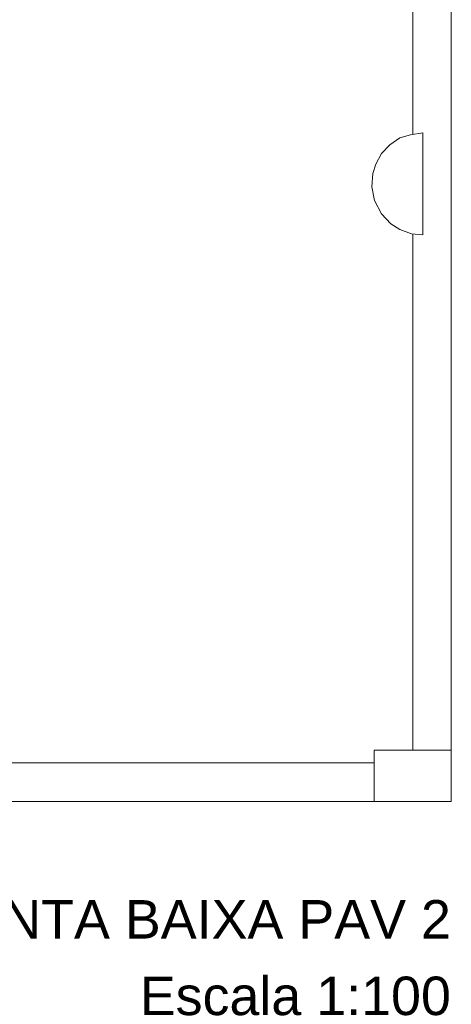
# Model space of a CAD drawing. Header units: millimetres. Extents: x 321 to 585, y -277 to 9.
# Tile 621 of 656: x 398.27 to 401.63, y -137.34 to -129.68. Entities that reach past the tile are written whole.
import ezdxf

# ---------------------------------------------------------------- set-up
doc = ezdxf.new("R2010")
doc.units = ezdxf.units.MM
doc.header["$MEASUREMENT"] = 0
doc.linetypes.add('NULL', pattern=[0])
for name, color, linetype, lineweight in [('DI-Títulos', 3, 'Continuous', 9), ('IFC-Elemento terminal-Contorno', 253, 'Continuous', 5), ('IFC-Pilar-Contorno', 83, 'Continuous', 5), ('IFC-Viga-Contorno', 66, 'Continuous', 5)]:
    doc.layers.add(name, color=color, linetype=linetype, lineweight=lineweight)
doc.styles.add('Arial', font='arial.ttf')

msp = doc.modelspace()

# ---------------------------------------------------------------- linework, layer by layer
at = {"layer": 'IFC-Elemento terminal-Contorno', "color": 7, "lineweight": 5}
for p, q in [((401.2308, -130.5964), (401.3129, -130.5718)), ((401.3129, -130.5718), (401.4114, -130.5563)), ((401.4114, -130.5793), (401.4114, -130.5563)), ((401.4114, -130.585), (401.4114, -130.5791)), ((401.4114, -130.6241), (401.4114, -130.5793)), ((401.0876, -130.7185), (401.1527, -130.6491)), ((401.1527, -130.6491), (401.2308, -130.5964)), ((401.4114, -130.6367), (401.4114, -130.614)), ((401.4114, -130.6881), (401.4114, -130.6241)), ((401.0454, -130.8007), (401.0876, -130.7185)), ((401.4114, -130.6966), (401.4114, -130.6644)), ((401.4114, -130.7278), (401.4114, -130.6881)), ((401.4114, -130.7329), (401.4114, -130.6966)), ((401.4114, -130.7674), (401.4114, -130.7278)), ((401.4114, -130.7727), (401.4114, -130.7329)), ((401.0196, -130.8731), (401.0454, -130.8007)), ((401.4114, -130.8125), (401.4114, -130.7674)), ((401.4114, -130.8153), (401.4114, -130.7727)), ((401.0125, -130.9783), (401.0196, -130.8731)), ((401.4114, -130.8576), (401.4114, -130.8125)), ((401.4114, -130.8601), (401.4114, -130.8153)), ((401.4114, -130.9055), (401.4114, -130.8576)), ((401.4114, -130.9063), (401.4114, -130.8601)), ((401.4114, -130.9533), (401.4114, -130.9055)), ((401.4114, -131.0012), (401.4114, -130.9533)), ((401.0125, -130.9783), (401.0336, -131.0837)), ((401.4114, -131.0466), (401.4114, -131.0003)), ((401.4114, -131.0491), (401.4114, -131.0012)), ((401.0336, -131.0837), (401.0876, -131.1882)), ((401.4114, -131.0914), (401.4114, -131.0466)), ((401.4114, -131.0941), (401.4114, -131.0491)), ((401.4114, -131.134), (401.4114, -131.0914)), ((401.4114, -131.1392), (401.4114, -131.0941)), ((401.0876, -131.1882), (401.1603, -131.2647)), ((401.4114, -131.1738), (401.4114, -131.134)), ((401.4114, -131.2186), (401.4114, -131.1392)), ((401.1603, -131.2647), (401.2308, -131.3102)), ((401.4114, -131.2423), (401.4114, -131.21)), ((401.4114, -131.2825), (401.4114, -131.2186)), ((401.4114, -131.2926), (401.4114, -131.27)), ((401.2308, -131.3102), (401.3229, -131.3434)), ((401.3229, -131.3434), (401.4114, -131.3504)), ((401.4114, -131.3273), (401.4114, -131.2825)), ((401.4114, -131.3276), (401.4114, -131.3217)), ((401.4114, -131.3504), (401.4114, -131.3273))]:
    msp.add_line(p, q, dxfattribs=at)
at = {"layer": 'IFC-Pilar-Contorno', "color": 7, "lineweight": 5}
for p, q in [((401.0319, -135.4098), (401.0319, -135.3643)), ((401.0319, -135.3643), (401.1432, -135.3643)), ((401.0319, -135.6901), (401.0319, -135.4098)), ((401.1432, -135.3643), (401.5637, -135.3643)), ((401.5637, -135.3643), (401.6319, -135.3643)), ((401.6319, -135.4385), (401.6319, -135.3643)), ((401.6319, -135.7188), (401.6319, -135.4385)), ((401.0319, -135.7643), (401.0319, -135.6901)), ((401.0319, -135.7643), (401.1002, -135.7643)), ((401.1002, -135.7643), (401.2115, -135.7643)), ((401.2115, -135.7643), (401.6319, -135.7643)), ((401.6319, -135.7643), (401.6319, -135.7188))]:
    msp.add_line(p, q, dxfattribs=at)
at = {"layer": 'IFC-Viga-Contorno', "color": 7, "lineweight": 5}
for p, q in [((401.3317, -130.5689), (401.3317, -128.9034)), ((401.6317, -135.3643), (401.6317, -128.9034)), ((401.3317, -135.3643), (401.3317, -131.3441)), ((401.3317, -135.3643), (401.6317, -135.3643)), ((391.7113, -135.4638), (401.0319, -135.4638)), ((391.7113, -135.7638), (401.0319, -135.7638))]:
    msp.add_line(p, q, dxfattribs=at)

# ---------------------------------------------------------------- texts
at = {"layer": 'DI-Títulos', "linetype": 'NULL', "char_height": 0.3, "attachment_point": 9, "line_spacing_factor": 0.6, "style": 'Arial'}
for s, insert, width in [('PLANTA BAIXA PAV 2', (401.6288, -136.8317), 6.487302), ('Escala 1:100', (401.6288, -137.4317), 4.379726)]:
    msp.add_mtext(s, dxfattribs=dict(at, insert=insert, width=width))

doc.saveas('drawing.dxf')
